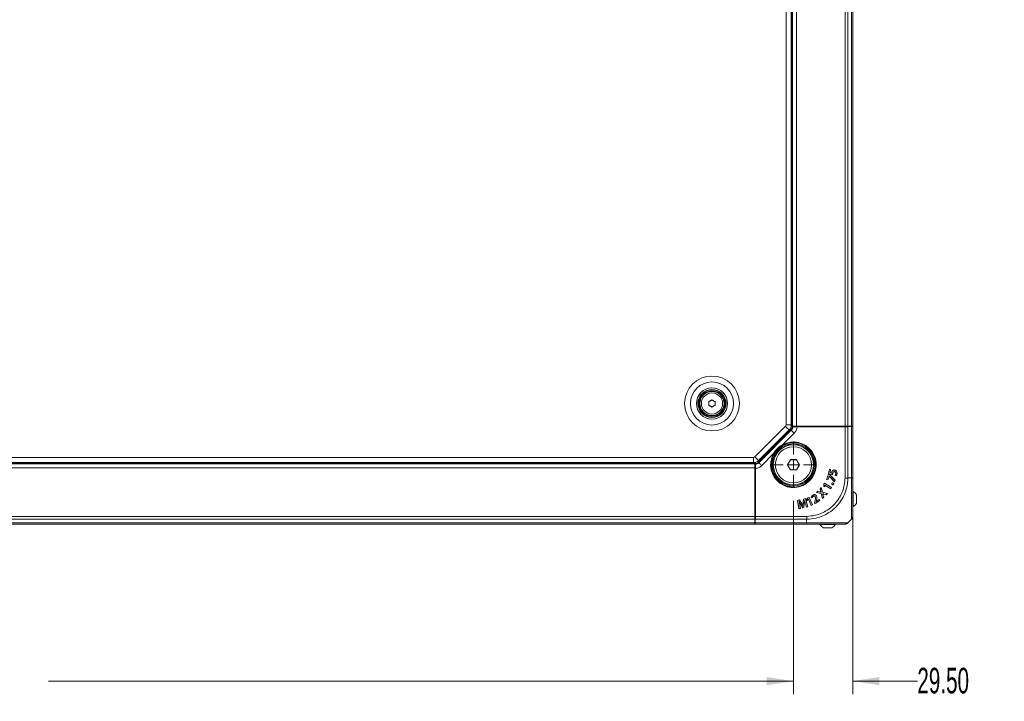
# Model space of a CAD drawing. Header units: millimetres. Extents: x 0 to 1118, y 0 to 864.
# Tile 506 of 512: x 896 to 1019, y 515 to 600. Entities that reach past the tile are written whole.
import ezdxf

# ---------------------------------------------------------------- set-up
doc = ezdxf.new("R2010")
doc.units = ezdxf.units.MM
doc.styles.add('SLDTEXTSTYLE0', font='TXT', dxfattribs={"width": 0.605})
doc.dimstyles.new('SLDDIMSTYLE1', dxfattribs={"dimtxt": 3.175, "dimasz": 3.302, "dimexe": 0, "dimexo": 0.0625, "dimgap": 0.79375, "dimtad": 0, "dimtih": 1, "dimtoh": 1, "dimdec": 1, "dimlfac": 4, "dimrnd": 1e-09, "dimzin": 4, "dimdsep": 46, "dimtxsty": 'SLDTEXTSTYLE0', "dimsah": 1, "dimcen": 0.09, "dimadec": 0, "dimazin": 1, "dimtfac": 1, "dimtofl": 0, "dimtmove": 0, "dimatfit": 3, "dimfxl": 1, "dimfrac": 2, "dimtolj": 1, "dimtzin": 12, "dimarcsym": 0})
doc.dimstyles.new('SLDDIMSTYLE10', dxfattribs={"dimtxt": 3.175, "dimasz": 3.302, "dimexe": 0, "dimexo": 0.0625, "dimgap": 0.79375, "dimtad": 0, "dimtih": 1, "dimtoh": 1, "dimlfac": 4, "dimrnd": 1e-09, "dimzin": 4, "dimdsep": 46, "dimtxsty": 'SLDTEXTSTYLE0', "dimsah": 1, "dimcen": 0.09, "dimadec": 0, "dimazin": 1, "dimtfac": 1, "dimtmove": 0, "dimatfit": 0, "dimfxl": 1, "dimfrac": 2, "dimtolj": 1, "dimtzin": 12, "dimarcsym": 0})

# ---------------------------------------------------------------- blocks, each defined once
blk = doc.blocks.new('_D_31')
at = {"color": 7, "linetype": 'Continuous', "lineweight": 0}
for p, q in [((999.66, 547.72), (999.66, 516.01)), ((992.28, 540.05), (992.28, 516.01)), ((992.28, 517.61), (985.93, 517.61)), ((999.66, 517.61), (1007.7, 517.61))]:
    blk.add_line(p, q, dxfattribs=at)
for points in [[(992.28, 517.61), (988.98, 518.12), (988.98, 517.11)], [(999.66, 517.61), (1002.96, 517.11), (1002.96, 518.12)]]:
    blk.add_solid(points, dxfattribs=at)
at = {"color": 7, "linetype": 'Continuous', "lineweight": 0, "insert": (1007.7, 519.27), "char_height": 3.175, "attachment_point": 1, "style": 'SLDTEXTSTYLE0'}
blk.add_mtext('29.50', dxfattribs=at)
blk = doc.blocks.new('_D_32')
at = {"color": 7, "linetype": 'Continuous', "lineweight": 0}
for p, q in [((796.03, 539.79), (796.03, 516.01)), ((992.28, 540.05), (992.28, 516.01)), ((796.03, 517.61), (888.7, 517.61)), ((992.28, 517.61), (899.62, 517.61))]:
    blk.add_line(p, q, dxfattribs=at)
for points in [[(796.03, 517.61), (799.34, 517.11), (799.34, 518.12)], [(992.28, 517.61), (988.98, 518.12), (988.98, 517.11)]]:
    blk.add_solid(points, dxfattribs=at)
at = {"color": 7, "linetype": 'Continuous', "lineweight": 0, "insert": (888.7, 519.27), "char_height": 3.175, "attachment_point": 1, "style": 'SLDTEXTSTYLE0'}
blk.add_mtext('785.0', dxfattribs=at)
blk = doc.blocks.new('SW_CENTERMARKSYMBOL_5')
at = {"color": 0, "linetype": 'Continuous', "lineweight": 0}
for p, q in [((0, 1.27), (0, 2.885)), ((-1.27, 0), (-2.885, 0)), ((0, 0), (-0.635, 0)), ((0, 0), (0, 0.635)), ((0, 0), (0, -0.635)), ((0, 0), (0.635, 0)), ((1.27, 0), (2.885, 0)), ((0, -1.27), (0, -2.885))]:
    blk.add_line(p, q, dxfattribs=at)

msp = doc.modelspace()

# ---------------------------------------------------------------- linework, layer by layer
at = {"color": 9, "linetype": 'Continuous', "lineweight": 0}
for p, q in [((991.3723, 549.4997), (991.3723, 672.3181)), ((992.0348, 549.3214), (992.0348, 672.4964)), ((992.6598, 672.4964), (992.6598, 549.3214)), ((998.7027, 549.3214), (998.7027, 672.4964)), ((999.0563, 672.4964), (999.0563, 549.3214)), ((999.5134, 549.3214), (999.5134, 672.4964)), ((987.4958, 545.5196), (991.2991, 549.323)), ((987.9957, 544.7926), (992.0262, 548.8231)), ((991.3723, 549.4997), (992.0223, 549.4997)), ((992.0262, 548.8231), (991.9503, 548.8619)), ((992.4866, 549.2714), (992.5914, 549.2714)), ((992.5914, 549.2714), (999.0563, 549.2714)), ((998.7027, 542.8835), (998.7027, 549.254)), ((999.0563, 549.2565), (999.0563, 542.881)), ((999.4164, 549.28), (999.4164, 549.3214)), ((999.5134, 542.909), (999.5134, 549.2783)), ((992.3789, 548.4704), (990.94, 547.0315)), ((801.0007, 545.4464), (987.319, 545.4464)), ((987.319, 545.4464), (987.319, 544.7964)), ((989.7872, 545.8788), (988.3484, 544.4399)), ((989.7872, 545.8788), (989.8313, 545.8551)), ((800.8223, 544.7839), (987.4973, 544.7839)), ((987.4973, 544.1589), (800.8223, 544.1589)), ((987.5473, 544.2274), (987.5473, 544.3322)), ((987.5473, 537.7625), (987.5473, 544.2274)), ((987.9569, 544.8685), (987.9957, 544.7926)), ((999.2171, 542.9089), (999.5133, 542.9089)), ((993.7802, 539.6768), (993.7781, 539.6762)), ((994.9598, 539.9594), (994.9577, 539.9599)), ((800.8223, 538.116), (987.4973, 538.116)), ((987.4973, 537.7625), (800.8223, 537.7625)), ((987.4973, 538.1589), (987.5324, 538.1589)), ((993.9377, 537.7625), (987.5622, 537.7625)), ((987.5648, 538.116), (993.9353, 538.116)), ((993.9098, 537.6016), (993.9098, 537.3054)), ((800.8223, 537.3054), (987.4973, 537.3054)), ((987.5404, 537.3054), (993.9098, 537.3054))]:
    msp.add_line(p, q, dxfattribs=at)
at = {"color": 7, "linetype": 'Continuous', "lineweight": 15}
for p, q in [((992.0223, 549.4997), (992.0223, 672.3181)), ((992.1598, 549.3214), (992.1598, 672.4964)), ((999.6598, 672.4964), (999.6598, 549.3214)), ((981.7723, 551.9352), (981.7723, 552.3827)), ((982.5473, 552.3827), (982.5473, 551.9352)), ((987.9554, 545.06), (991.7587, 548.8634)), ((987.9569, 544.8685), (991.9503, 548.8619)), ((991.99, 549.2605), (992.158, 549.2605)), ((992.0045, 549.3214), (992.0872, 549.3214)), ((992.0872, 549.3214), (992.0263, 549.2605)), ((992.1598, 549.3214), (992.0872, 549.3214)), ((992.158, 549.2605), (992.1598, 549.2714)), ((992.6598, 549.3214), (992.1598, 549.3214)), ((992.1598, 549.2714), (992.1615, 549.2823)), ((992.2399, 549.2621), (992.1615, 549.2823)), ((992.1615, 549.2823), (992.4098, 549.2823)), ((992.4098, 549.2823), (992.4866, 549.2714)), ((992.4866, 549.2714), (992.5914, 549.2863)), ((992.4866, 549.2714), (992.5914, 549.2565)), ((992.5914, 549.2714), (992.5914, 549.2863)), ((992.5914, 549.2863), (999.0563, 549.2863)), ((992.5914, 549.2714), (992.5914, 549.2565)), ((992.5914, 549.2565), (999.0563, 549.2565)), ((992.6598, 549.3214), (998.7027, 549.3214)), ((992.7402, 549.254), (998.7027, 549.254)), ((993.3072, 549.2863), (993.3423, 549.3214)), ((997.0098, 549.2863), (997.0098, 549.3214)), ((997.5098, 549.3214), (997.5098, 549.2863)), ((998.2848, 549.2863), (998.2848, 549.3214)), ((999.0563, 549.3214), (998.7027, 549.3214)), ((999.5134, 549.3214), (999.0563, 549.3214)), ((999.0563, 549.2863), (999.0563, 549.2714)), ((999.0563, 549.2863), (999.5134, 549.2783)), ((999.0563, 549.2714), (999.0563, 549.2565)), ((999.6598, 549.3214), (999.5134, 549.3214)), ((999.5348, 549.3214), (999.5348, 549.278)), ((999.6598, 549.2722), (999.6598, 542.9095)), ((989.8212, 545.8003), (990.4198, 546.3989)), ((990.4198, 546.3989), (991.0185, 546.9976)), ((991.9152, 545.1742), (991.5456, 544.5339)), ((991.9202, 545.1654), (991.5556, 544.5339)), ((991.9202, 545.1654), (991.9152, 545.1742)), ((992.6545, 545.1742), (991.9152, 545.1742)), ((992.6494, 545.1654), (991.9202, 545.1654)), ((992.6494, 545.1654), (992.6545, 545.1742)), ((993.014, 544.5339), (992.6494, 545.1654)), ((993.0241, 544.5339), (992.6545, 545.1742)), ((800.8223, 544.6589), (987.4973, 544.6589)), ((801.0007, 544.7964), (987.319, 544.7964)), ((987.4973, 544.7315), (987.4973, 544.8143)), ((987.5582, 544.7924), (987.4973, 544.7315)), ((987.4973, 544.7315), (987.4973, 544.6589)), ((987.4973, 544.1589), (987.4973, 544.6589)), ((987.4973, 544.1589), (987.4973, 538.116)), ((987.5324, 544.2274), (987.5473, 544.3322)), ((987.5473, 544.2274), (987.5324, 544.2274)), ((987.5324, 537.7625), (987.5324, 544.2274)), ((987.5473, 544.6589), (987.5364, 544.6572)), ((987.5567, 544.5789), (987.5364, 544.6572)), ((987.5364, 544.4089), (987.5364, 544.6572)), ((987.5473, 544.3322), (987.5364, 544.4089)), ((987.5473, 544.6589), (987.5582, 544.6608)), ((987.5622, 544.2274), (987.5473, 544.3322)), ((987.5473, 544.2274), (987.5622, 544.2274)), ((987.5582, 544.8288), (987.5582, 544.6608)), ((987.5622, 537.7625), (987.5622, 544.2274)), ((987.5648, 544.0785), (987.5648, 538.116)), ((991.5556, 544.5339), (991.5456, 544.5339)), ((991.5456, 544.5339), (991.9152, 543.8937)), ((991.5556, 544.5339), (991.9202, 543.9024)), ((991.9202, 543.9024), (991.9152, 543.8937)), ((991.9152, 543.8937), (992.6545, 543.8937)), ((991.9202, 543.9024), (992.6494, 543.9024)), ((992.6494, 543.9024), (993.014, 544.5339)), ((992.6494, 543.9024), (992.6545, 543.8937)), ((992.6545, 543.8937), (993.0241, 544.5339)), ((993.014, 544.5339), (993.0241, 544.5339)), ((994.9209, 544.4464), (995.0535, 544.4464)), ((994.9223, 544.5714), (994.9223, 544.5339)), ((996.7621, 543.974), (996.6625, 543.4566)), ((996.7638, 543.9715), (996.665, 543.4581)), ((996.9192, 543.9438), (996.7621, 543.974)), ((996.7638, 543.9715), (996.7621, 543.974)), ((996.9166, 543.942), (996.7638, 543.9715)), ((996.8425, 543.5574), (996.9166, 543.942)), ((996.845, 543.5588), (996.9192, 543.9438)), ((996.9166, 543.942), (996.9192, 543.9438)), ((987.4973, 543.4764), (987.5324, 543.5115)), ((996.6428, 543.3517), (996.4129, 542.706)), ((996.4157, 542.7073), (996.4129, 542.706)), ((996.4129, 542.706), (996.5636, 542.6524)), ((996.6441, 543.3489), (996.4157, 542.7073)), ((996.4157, 542.7073), (996.5623, 542.6551)), ((996.5623, 542.6551), (996.7232, 543.1073)), ((996.5623, 542.6551), (996.5636, 542.6524)), ((996.5636, 542.6524), (996.7246, 543.1045)), ((996.7595, 543.3102), (996.6428, 543.3517)), ((996.6441, 543.3489), (996.6428, 543.3517)), ((996.7583, 543.3083), (996.6441, 543.3489)), ((996.665, 543.4581), (996.6625, 543.4566)), ((996.6625, 543.4566), (997.1548, 543.2932)), ((996.665, 543.4581), (997.1528, 543.2961)), ((996.7232, 543.1073), (996.7246, 543.1045)), ((996.7232, 543.1073), (996.7287, 543.1053)), ((996.7246, 543.1045), (996.7275, 543.1035)), ((996.7287, 543.1053), (996.7275, 543.1035)), ((996.7275, 543.1035), (997.3901, 542.4114)), ((996.7287, 543.1053), (997.3893, 542.4154)), ((996.7583, 543.3083), (996.7595, 543.3102)), ((997.456, 542.6029), (996.7583, 543.3083)), ((997.4585, 542.6034), (996.7595, 543.3102)), ((996.8425, 543.5574), (996.845, 543.5588)), ((997.0414, 543.488), (996.8425, 543.5574)), ((997.0394, 543.491), (996.845, 543.5588)), ((997.1698, 543.4324), (997.1719, 543.432)), ((997.3893, 542.4154), (997.456, 542.6029)), ((997.3901, 542.4114), (997.4585, 542.6034)), ((997.456, 542.6029), (997.4585, 542.6034)), ((997.4662, 543.2186), (997.4628, 543.2178)), ((997.4628, 543.2178), (997.5987, 543.1518)), ((997.4662, 543.2186), (997.5981, 543.1545)), ((997.5596, 543.4275), (997.5575, 543.4279)), ((999.6598, 542.9095), (999.6598, 542.7589)), ((992.2848, 541.8964), (992.2473, 541.8964)), ((992.3723, 541.7653), (992.3723, 541.8979)), ((995.7537, 541.6971), (995.5982, 541.5399)), ((995.5982, 541.5399), (995.6737, 541.3063)), ((995.6007, 541.5393), (995.5982, 541.5399)), ((995.7526, 541.6928), (995.6007, 541.5393)), ((995.6007, 541.5393), (995.6758, 541.307)), ((995.7526, 541.6928), (995.7537, 541.6971)), ((995.9013, 541.1128), (995.7526, 541.6928)), ((995.9031, 541.1146), (995.7537, 541.6971)), ((996.0797, 542.1113), (996.0512, 541.8365)), ((996.0535, 541.838), (996.0512, 541.8365)), ((996.0512, 541.8365), (996.1921, 541.7866)), ((996.0818, 542.1105), (996.0535, 541.838)), ((996.0535, 541.838), (996.1902, 541.7896)), ((996.1658, 542.2479), (996.0797, 542.1113)), ((996.0818, 542.1105), (996.0797, 542.1113)), ((996.1665, 542.2449), (996.0818, 542.1105)), ((997.0282, 541.7048), (996.1658, 542.2479)), ((996.1665, 542.2449), (996.1658, 542.2479)), ((997.0251, 541.7041), (996.1665, 542.2449)), ((996.1902, 541.7896), (996.2098, 541.9954)), ((996.1902, 541.7896), (996.1921, 541.7866)), ((996.1921, 541.7866), (996.2119, 541.9946)), ((996.2098, 541.9954), (996.2129, 542.0003)), ((996.2098, 541.9954), (996.2119, 541.9946)), ((996.2119, 541.9946), (996.2136, 541.9973)), ((996.2129, 542.0003), (996.2136, 541.9973)), ((996.2129, 542.0003), (996.928, 541.5499)), ((996.2136, 541.9973), (996.9287, 541.5469)), ((996.928, 541.5499), (997.0251, 541.7041)), ((996.928, 541.5499), (996.9287, 541.5469)), ((996.9287, 541.5469), (997.0282, 541.7048)), ((997.0251, 541.7041), (997.0282, 541.7048)), ((997.2816, 542.12), (997.2816, 542.12)), ((997.2831, 542.1183), (997.2833, 542.1183)), ((997.3893, 542.4154), (997.3901, 542.4114)), ((993.0584, 540.1523), (992.8109, 540.0952)), ((992.8109, 540.0952), (992.9799, 539.0495)), ((992.8134, 540.0935), (992.8109, 540.0952)), ((993.0574, 540.1498), (992.8134, 540.0935)), ((992.8134, 540.0935), (992.9817, 539.0521)), ((993.0574, 540.1498), (993.0584, 540.1523)), ((993.2865, 539.7682), (993.0574, 540.1498)), ((993.2884, 539.7693), (993.0584, 540.1523)), ((993.5367, 540.2627), (993.4898, 539.8174)), ((993.5387, 540.261), (993.492, 539.8172)), ((993.7811, 540.3192), (993.5367, 540.2627)), ((993.5387, 540.261), (993.5367, 540.2627)), ((993.7796, 540.3166), (993.5387, 540.261)), ((993.6593, 540.1066), (993.6679, 540.1086)), ((993.6615, 540.1049), (993.6662, 540.106)), ((993.7796, 540.3166), (993.7811, 540.3192)), ((994.0758, 539.3047), (993.7796, 540.3166)), ((994.0785, 539.3031), (993.7811, 540.3192)), ((994.0997, 540.4135), (993.9235, 540.2007)), ((993.9235, 540.2007), (994.0131, 540.0811)), ((993.9263, 540.2007), (993.9235, 540.2007)), ((994.1011, 540.4117), (993.9263, 540.2007)), ((993.9263, 540.2007), (994.0132, 540.0846)), ((994.0131, 540.0811), (994.145, 540.2431)), ((994.0132, 540.0846), (994.0131, 540.0811)), ((994.0132, 540.0846), (994.1436, 540.2449)), ((994.2471, 540.4795), (994.0997, 540.4135)), ((994.1011, 540.4117), (994.0997, 540.4135)), ((994.246, 540.4766), (994.1011, 540.4117)), ((994.1436, 540.2449), (994.149, 540.2473)), ((994.1436, 540.2449), (994.145, 540.2431)), ((994.145, 540.2431), (994.1479, 540.2444)), ((994.149, 540.2473), (994.1479, 540.2444)), ((994.1479, 540.2444), (994.4929, 539.4729)), ((994.149, 540.2473), (994.494, 539.4758)), ((994.246, 540.4766), (994.2471, 540.4795)), ((994.6604, 539.5502), (994.246, 540.4766)), ((994.6633, 539.5491), (994.2471, 540.4795)), ((994.4916, 540.4952), (994.613, 540.4112)), ((994.4943, 540.4961), (994.6119, 540.4146)), ((994.9804, 539.7022), (995.5616, 540.0767)), ((994.981, 539.7052), (995.5586, 540.0774)), ((995.119, 539.9867), (995.1528, 540.1006)), ((995.1214, 539.987), (995.1549, 540.1)), ((995.4743, 540.2082), (995.1224, 539.9814)), ((995.475, 540.2112), (995.1231, 539.9844)), ((995.3158, 541.2546), (995.1602, 541.0974)), ((995.1644, 541.0986), (995.1602, 541.0974)), ((995.1602, 541.0974), (995.7432, 540.9441)), ((995.3164, 541.2521), (995.1644, 541.0986)), ((995.1644, 541.0986), (995.745, 540.9459)), ((995.5511, 541.1825), (995.3158, 541.2546)), ((995.3164, 541.2521), (995.3158, 541.2546)), ((995.5505, 541.1804), (995.3164, 541.2521)), ((995.4743, 540.2082), (995.475, 540.2112)), ((995.5586, 540.0774), (995.4743, 540.2082)), ((995.5616, 540.0767), (995.475, 540.2112)), ((995.5586, 540.0774), (995.5616, 540.0767)), ((995.7411, 541.1226), (995.739, 541.1204)), ((995.7436, 541.1221), (995.7396, 541.1179)), ((995.745, 540.9459), (995.7432, 540.9441)), ((995.7432, 540.9441), (995.9027, 540.345)), ((995.745, 540.9459), (995.9038, 540.3493)), ((995.9013, 541.1128), (995.9031, 541.1146)), ((996.5095, 540.9613), (995.9013, 541.1128)), ((995.9027, 540.345), (996.0582, 540.5022)), ((995.9038, 540.3493), (995.9027, 540.345)), ((996.5138, 540.9625), (995.9031, 541.1146)), ((995.9038, 540.3493), (996.0557, 540.5027)), ((995.9057, 540.9332), (995.9112, 540.9386)), ((995.9083, 540.9327), (995.9118, 540.9361)), ((996.0557, 540.5027), (995.9807, 540.724)), ((996.0582, 540.5022), (995.9828, 540.7247)), ((996.0557, 540.5027), (996.0582, 540.5022)), ((996.127, 540.8705), (996.3572, 540.8042)), ((996.1276, 540.8726), (996.3565, 540.8067)), ((996.3565, 540.8067), (996.5095, 540.9613)), ((996.3565, 540.8067), (996.3572, 540.8042)), ((996.3572, 540.8042), (996.5138, 540.9625)), ((996.5095, 540.9613), (996.5138, 540.9625)), ((999.7248, 541.2), (999.6298, 541.2)), ((999.7248, 539.325), (999.7248, 541.2)), ((1000.1298, 539.7347), (1000.1298, 540.7902)), ((987.4973, 539.8089), (987.5324, 539.8089)), ((987.5324, 539.3089), (987.4973, 539.3089)), ((987.5473, 539.3054), (987.4973, 539.3054)), ((987.5324, 539.1714), (987.4973, 539.1714)), ((987.5324, 539.1589), (987.4973, 539.1589)), ((992.9799, 539.0495), (993.1557, 539.09)), ((992.9817, 539.0521), (992.9799, 539.0495)), ((992.9817, 539.0521), (993.1532, 539.0917)), ((992.9975, 539.9534), (993.0043, 539.9555)), ((993, 539.9519), (993.0031, 539.9528)), ((993.0043, 539.9555), (993.0031, 539.9528)), ((993.1532, 539.0917), (993.0808, 539.509)), ((993.1557, 539.09), (993.083, 539.5094)), ((993.1532, 539.0917), (993.1557, 539.09)), ((993.1992, 539.5764), (993.4386, 539.1682)), ((993.2011, 539.5775), (993.4396, 539.1707)), ((993.4386, 539.1682), (993.5837, 539.2017)), ((993.4396, 539.1707), (993.4386, 539.1682)), ((993.4396, 539.1707), (993.5817, 539.2035)), ((993.4723, 539.4328), (993.4646, 539.4311)), ((993.4702, 539.4346), (993.4658, 539.4336)), ((993.4723, 539.4328), (993.4702, 539.4346)), ((993.5817, 539.2035), (993.6283, 539.6827)), ((993.5817, 539.2035), (993.5837, 539.2017)), ((993.5837, 539.2017), (993.6304, 539.6825)), ((993.7781, 539.6762), (993.8952, 539.2608)), ((993.7802, 539.6768), (993.8967, 539.2634)), ((993.8952, 539.2608), (994.0785, 539.3031)), ((993.8967, 539.2634), (993.8952, 539.2608)), ((993.8967, 539.2634), (994.0758, 539.3047)), ((994.0758, 539.3047), (994.0785, 539.3031)), ((994.4929, 539.4729), (994.6633, 539.5491)), ((994.494, 539.4758), (994.4929, 539.4729)), ((994.494, 539.4758), (994.6604, 539.5502)), ((994.6604, 539.5502), (994.6633, 539.5491)), ((994.9577, 539.9599), (994.9167, 539.801)), ((994.919, 539.8014), (994.9167, 539.801)), ((994.9167, 539.801), (994.9804, 539.7022)), ((994.9598, 539.9594), (994.919, 539.8014)), ((994.919, 539.8014), (994.981, 539.7052)), ((994.981, 539.7052), (994.9804, 539.7022)), ((995.119, 539.9867), (995.1214, 539.987)), ((995.1224, 539.9814), (995.119, 539.9867)), ((995.1231, 539.9844), (995.1214, 539.987)), ((995.1224, 539.9814), (995.1231, 539.9844)), ((999.6298, 539.325), (999.7248, 539.325)), ((987.4973, 538.6589), (987.5324, 538.6589)), ((987.4973, 537.7625), (987.4973, 538.116)), ((987.4973, 537.3054), (987.4973, 537.7625)), ((987.5324, 537.7625), (987.5404, 537.3054)), ((987.5473, 537.7625), (987.5324, 537.7625)), ((987.5622, 537.7625), (987.5473, 537.7625)), ((999.5134, 537.7625), (999.0562, 537.3053)), ((987.4973, 537.1589), (800.8223, 537.1589)), ((987.4973, 537.5089), (987.5369, 537.5089)), ((987.4973, 537.1589), (987.4973, 537.3054)), ((993.9093, 537.1589), (987.5466, 537.1589)), ((994.0598, 537.1589), (993.9093, 537.1589)), ((995.6188, 537.1589), (995.6188, 537.0939)), ((995.6188, 537.0939), (997.4938, 537.0939)), ((996.0285, 536.6889), (997.084, 536.6889)), ((997.4938, 537.0939), (997.4938, 537.1589))]:
    msp.add_line(p, q, dxfattribs=at)
at = {"color": 7, "linetype": 'Continuous', "lineweight": 15, "flags": 128}
for points in [[(981.7723, 552.3827), (981.8207, 552.4106), (981.8692, 552.4386), (981.9176, 552.4665), (981.9661, 552.4945), (982.0145, 552.5225), (982.063, 552.5505), (982.1114, 552.5784), (982.1598, 552.6064)], [(982.1598, 552.6064), (982.2082, 552.5784), (982.2567, 552.5505), (982.3051, 552.5225), (982.3536, 552.4945), (982.402, 552.4665), (982.4505, 552.4386), (982.4989, 552.4106), (982.5473, 552.3827)], [(982.1598, 551.7115), (982.1114, 551.7394), (982.063, 551.7674), (982.0145, 551.7954), (981.9661, 551.8233), (981.9176, 551.8513), (981.8692, 551.8793), (981.8207, 551.9073), (981.7723, 551.9352)], [(982.5473, 551.9352), (982.4989, 551.9073), (982.4505, 551.8793), (982.402, 551.8513), (982.3536, 551.8233), (982.3051, 551.7954), (982.2567, 551.7674), (982.2082, 551.7394), (982.1598, 551.7115)], [(994.9995, 545.0852), (994.956, 544.9128), (994.9223, 544.5714)], [(997.0509, 543.5638), (997.0498, 543.5641), (997.0487, 543.5643)], [(992.2473, 541.8964), (991.9059, 541.8628), (991.7335, 541.8193)], [(997.0622, 542.2255), (997.0614, 542.2259), (997.0603, 542.2265)], [(997.1207, 542.0671), (997.1203, 542.0663), (997.1197, 542.0652)], [(993.6593, 540.1066), (993.6604, 540.1057), (993.6615, 540.1049)], [(993.6679, 540.1086), (993.667, 540.1073), (993.6662, 540.106)], [(994.4943, 540.4961), (994.4929, 540.4957), (994.4916, 540.4952)], [(994.6119, 540.4146), (994.6124, 540.4129), (994.613, 540.4112)], [(994.9975, 540.5563), (994.9965, 540.5557), (994.9956, 540.5551)], [(993.2865, 539.7682), (993.2875, 539.7687), (993.2884, 539.7693)], [(993.4646, 539.4311), (993.4652, 539.4324), (993.4658, 539.4336)]]:
    msp.add_lwpolyline(points, dxfattribs=at)
at = {"color": 9, "linetype": 'Continuous', "lineweight": 0, "flags": 128}
for points in [[(991.2991, 549.323), (991.3888, 549.2333), (991.475, 549.1471), (991.5545, 549.0676), (991.6241, 548.998), (991.6813, 548.9408), (991.7237, 548.8983), (991.7499, 548.8722), (991.7587, 548.8634)], [(992.3789, 548.4704), (992.3129, 548.5363), (992.2493, 548.5999), (992.1902, 548.659), (992.1377, 548.7115), (992.0937, 548.7555), (992.0597, 548.7895), (992.037, 548.8123), (992.0262, 548.8231)], [(990.9637, 546.9875), (990.9632, 546.9885), (990.9618, 546.9911), (990.9596, 546.9952), (990.9566, 547.0007), (990.953, 547.0073), (990.949, 547.0148), (990.9446, 547.023), (990.94, 547.0315)], [(987.4958, 545.5196), (987.5855, 545.43), (987.6717, 545.3438), (987.7511, 545.2643), (987.8208, 545.1947), (987.8779, 545.1375), (987.9204, 545.095), (987.9466, 545.0689), (987.9554, 545.06)], [(988.3484, 544.4399), (988.2824, 544.5058), (988.2188, 544.5695), (988.1597, 544.6286), (988.1073, 544.681), (988.0633, 544.725), (988.0293, 544.759), (988.0065, 544.7818), (987.9957, 544.7926)]]:
    msp.add_lwpolyline(points, dxfattribs=at)
at = {"color": 9, "linetype": 'Continuous', "lineweight": 0}
for radius in [3.4165, 2.677, 1.9375, 1.3179]:
    msp.add_circle((982.1598, 552.1589), radius, dxfattribs=at)
at = {"color": 7, "linetype": 'Continuous', "lineweight": 15}
for centre, radius in [((982.1598, 552.1589), 1.75), ((982.1598, 552.1589), 1.6875), ((982.1598, 552.1589), 1.575), ((982.1598, 552.1589), 1.5), ((992.2848, 544.5339), 2.6375), ((992.2848, 544.5339), 2.5125), ((992.2848, 544.5339), 2.5), ((992.2848, 544.5339), 2.25)]:
    msp.add_circle(centre, radius, dxfattribs=at)
at = {"color": 9, "linetype": 'Continuous', "lineweight": 0}
for centre, radius, start, end in [((991.1223, 549.4998), 0.25, 315, 0), ((992.2848, 544.5339), 2.8366, 151.699714, 118.300286), ((992.2848, 544.5339), 2.7866, 151.699714, 118.300286), ((987.319, 545.6964), 0.25, 270, 315), ((995.7094, 541.2006), 0.1116, 107.565745, 108.684744), ((995.2871, 541.2625), 0.2759, 342.69941, 343.152658)]:
    msp.add_arc(centre, radius, start, end, dxfattribs=at)
at = {"color": 7, "linetype": 'Continuous', "lineweight": 15}
for centre, radius, start, end in [((991.1223, 549.4998), 0.9, 315, 360), ((992.2848, 544.5339), 2.77, 145.455877, 124.544123), ((992.2848, 544.5339), 2.77, 124.544123, 145.455877), ((987.319, 545.6964), 0.9, 270, 315), ((997.8613, 543.7968), 0.4292, 169.234616, 169.526073), ((997.628, 542.9836), 0.4292, 79.234616, 79.526073), ((997.7049, 542.5531), 0.6056, 225.659589, 225.881908), ((995.2202, 540.558), 0.138, 121.717928, 122.624507), ((999.1861, 540.2625), 1.0813, 29.216202, 60.117852), ((999.1861, 540.2625), 1.0813, 299.882148, 330.783798), ((996.5563, 537.6326), 1.0813, 209.882148, 240.783798), ((996.5563, 537.6326), 1.0813, 299.216202, 330.117852)]:
    msp.add_arc(centre, radius, start, end, dxfattribs=at)
for centre, major_axis, start_param, end_param in [((998.7027, 549.2627), (0.5, 0), 4.71238898, 5.49778714), ((999.1598, 549.2722), (0.5, 0), 0, 0.78539816), ((987.5561, 538.116), (0, 0.5), 3.92699082, 4.71238898), ((987.5466, 537.6589), (0, 0.5), 2.35619449, 3.14159265)]:
    msp.add_ellipse(centre, major_axis=major_axis, ratio=0.01745506, start_param=start_param, end_param=end_param, dxfattribs=at)
for points, knots in [([(991.9503, 548.8619), (992.0013, 548.9219), (992.101, 549.039), (992.1393, 549.1879), (992.158, 549.2605)], [0, 0, 0, 0, 0.51204926, 1, 1, 1, 1]), ([(992.2399, 549.2621), (992.2492, 549.2611), (992.2678, 549.2592), (992.3636, 549.2567), (992.4974, 549.2549), (992.6314, 549.2541), (992.7139, 549.254), (992.7402, 549.254)], [0, 0, 0, 0, 0.22297148, 0.44590582, 0.66962, 0.89462794, 1, 1, 1, 1]), ([(987.5648, 544.0785), (987.5647, 544.1351), (987.5645, 544.2482), (987.563, 544.3989), (987.5608, 544.5126), (987.5585, 544.567), (987.5571, 544.5761), (987.5567, 544.5789)], [0, 0, 0, 0, 0.22564045, 0.45127443, 0.67670809, 0.9011411, 1, 1, 1, 1]), ([(987.5582, 544.6608), (987.6309, 544.6795), (987.7797, 544.7177), (987.8969, 544.8174), (987.9569, 544.8685)], [0, 0, 0, 0, 0.48797254, 1, 1, 1, 1]), ([(997.1604, 543.795), (997.1452, 543.7773), (997.1148, 543.7419), (997.0744, 543.6644), (997.0587, 543.603), (997.0487, 543.5643)], [0, 0, 0, 0, 0.26921558, 0.53878008, 1, 1, 1, 1]), ([(997.1619, 543.7935), (997.1468, 543.7759), (997.1166, 543.7407), (997.0764, 543.6636), (997.0608, 543.6025), (997.0509, 543.5638)], [0, 0, 0, 0, 0.26885565, 0.53807326, 1, 1, 1, 1]), ([(997.4397, 543.877), (997.4148, 543.8804), (997.3578, 543.8884), (997.2683, 543.8719), (997.1999, 543.8346), (997.1688, 543.8035), (997.1604, 543.795)], [0, 0, 0, 0, 0.24760988, 0.56627376, 0.88174249, 1, 1, 1, 1]), ([(997.1619, 543.7935), (997.1618, 543.7937), (997.1615, 543.794), (997.1609, 543.7945), (997.1606, 543.7948), (997.1604, 543.795)], [0, 0, 0, 0, 0.29998419, 0.59999896, 1, 1, 1, 1]), ([(997.4393, 543.8748), (997.4144, 543.8783), (997.3577, 543.8862), (997.2686, 543.8697), (997.2009, 543.8326), (997.1702, 543.8018), (997.1619, 543.7935)], [0, 0, 0, 0, 0.24937904, 0.56801018, 0.88339596, 1, 1, 1, 1]), ([(997.706, 543.4056), (997.7126, 543.4764), (997.7231, 543.5882), (997.662, 543.7301), (997.5806, 543.8207), (997.4978, 543.8611), (997.4498, 543.8724), (997.4393, 543.8748)], [0, 0, 0, 0, 0.34884908, 0.55087783, 0.75324169, 0.94624708, 1, 1, 1, 1]), ([(997.7081, 543.4052), (997.7148, 543.4764), (997.7252, 543.5889), (997.6637, 543.7316), (997.5818, 543.8226), (997.4985, 543.8632), (997.4502, 543.8745), (997.4397, 543.877)], [0, 0, 0, 0, 0.34885911, 0.55092345, 0.75332045, 0.94632568, 1, 1, 1, 1]), ([(997.0487, 543.5643), (997.0477, 543.5582), (997.0455, 543.546), (997.0418, 543.5217), (997.0404, 543.5032), (997.0394, 543.491)], [0, 0, 0, 0, 0.25024586, 0.50059594, 1, 1, 1, 1]), ([(997.0414, 543.488), (997.041, 543.4885), (997.0404, 543.4895), (997.0397, 543.4905), (997.0394, 543.491)], [0, 0, 0, 0, 0.49998418, 1, 1, 1, 1]), ([(997.0509, 543.5638), (997.0498, 543.5578), (997.0477, 543.5456), (997.0448, 543.5269), (997.0429, 543.5077), (997.0419, 543.4945), (997.0414, 543.488)], [0, 0, 0, 0, 0.24175795, 0.4836166, 0.74171741, 1, 1, 1, 1]), ([(997.1528, 543.2961), (997.1533, 543.3078), (997.1545, 543.3313), (997.1599, 543.3768), (997.1659, 543.4104), (997.1698, 543.4324)], [0, 0, 0, 0, 0.25582508, 0.51175458, 1, 1, 1, 1]), ([(997.1528, 543.2961), (997.1531, 543.2956), (997.1538, 543.2946), (997.1545, 543.2937), (997.1548, 543.2932)], [0, 0, 0, 0, 0.49998414, 1, 1, 1, 1]), ([(997.1548, 543.2932), (997.1554, 543.3049), (997.1565, 543.3283), (997.1617, 543.3747), (997.1679, 543.4091), (997.1719, 543.432)], [0, 0, 0, 0, 0.25114854, 0.50239122, 1, 1, 1, 1]), ([(997.1698, 543.4324), (997.1819, 543.4831), (997.199, 543.5551), (997.253, 543.6349), (997.305, 543.6742), (997.3636, 543.6897), (997.4003, 543.6846), (997.4166, 543.6824)], [0, 0, 0, 0, 0.39119767, 0.55536744, 0.72068422, 0.87602229, 1, 1, 1, 1]), ([(997.1719, 543.432), (997.184, 543.4825), (997.201, 543.5541), (997.2545, 543.6332), (997.3058, 543.6721), (997.3637, 543.6875), (997.4, 543.6825), (997.4161, 543.6802)], [0, 0, 0, 0, 0.39342321, 0.55678318, 0.72128717, 0.87622601, 1, 1, 1, 1]), ([(997.4166, 543.6824), (997.4165, 543.682), (997.4163, 543.6813), (997.4162, 543.6806), (997.4161, 543.6802)], [0, 0, 0, 0, 0.49998437, 1, 1, 1, 1]), ([(997.4161, 543.6802), (997.4396, 543.6729), (997.4801, 543.6603), (997.5246, 543.6183), (997.5528, 543.5627), (997.5669, 543.497), (997.5603, 543.4491), (997.5575, 543.4279)], [0, 0, 0, 0, 0.22660071, 0.38965957, 0.55247402, 0.80169877, 1, 1, 1, 1]), ([(997.4166, 543.6824), (997.4401, 543.675), (997.4808, 543.6624), (997.5259, 543.6203), (997.5546, 543.5643), (997.5691, 543.4977), (997.5625, 543.4492), (997.5596, 543.4275)], [0, 0, 0, 0, 0.2241731, 0.3877827, 0.55118978, 0.7994376, 1, 1, 1, 1]), ([(997.5575, 543.4279), (997.5515, 543.4035), (997.5395, 543.354), (997.5074, 543.2829), (997.4778, 543.2396), (997.4628, 543.2178)], [0, 0, 0, 0, 0.323499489, 0.657875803, 1, 1, 1, 1]), ([(997.5596, 543.4275), (997.5537, 543.4031), (997.5417, 543.3538), (997.5099, 543.2832), (997.4809, 543.2403), (997.4662, 543.2186)], [0, 0, 0, 0, 0.325822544, 0.659168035, 1, 1, 1, 1]), ([(997.5981, 543.1545), (997.6119, 543.1739), (997.6395, 543.2127), (997.6788, 543.2963), (997.6953, 543.3625), (997.706, 543.4056)], [0, 0, 0, 0, 0.25892825, 0.51738086, 1, 1, 1, 1]), ([(997.5981, 543.1545), (997.5982, 543.1541), (997.5984, 543.1532), (997.5986, 543.1523), (997.5987, 543.1518)], [0, 0, 0, 0, 0.49998417, 1, 1, 1, 1]), ([(997.5987, 543.1518), (997.6128, 543.1715), (997.6411, 543.2108), (997.6808, 543.2953), (997.6974, 543.362), (997.7081, 543.4052)], [0, 0, 0, 0, 0.26086486, 0.5212604, 1, 1, 1, 1]), ([(999.6598, 542.9095), (999.6598, 542.5117), (999.6598, 541.831), (999.6598, 540.9222), (999.6598, 540.1775), (999.6598, 539.5262), (999.6598, 538.9858), (999.6598, 538.5651), (999.6598, 538.2743), (999.6598, 538.1341), (999.6598, 538.1211), (999.6598, 538.1162)], [0, 0, 0, 0, 0.15841287, 0.27111329, 0.38383555, 0.49918963, 0.60833317, 0.71747739, 0.82675119, 0.93600432, 1, 1, 1, 1]), ([(995.6737, 541.3063), (995.6815, 541.2826), (995.6957, 541.2398), (995.7187, 541.1787), (995.7336, 541.1413), (995.7411, 541.1226)], [0, 0, 0, 0, 0.38317858, 0.69151323, 1, 1, 1, 1]), ([(995.6758, 541.307), (995.6836, 541.2833), (995.6978, 541.2402), (995.721, 541.1788), (995.7361, 541.141), (995.7436, 541.1221)], [0, 0, 0, 0, 0.38077143, 0.69032705, 1, 1, 1, 1]), ([(997.0603, 542.2265), (997.0542, 542.2091), (997.044, 542.1797), (997.0517, 542.1359), (997.0699, 542.1022), (997.0947, 542.0791), (997.1128, 542.069), (997.1197, 542.0652)], [0, 0, 0, 0, 0.283747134, 0.479376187, 0.674985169, 0.876218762, 1, 1, 1, 1]), ([(997.0622, 542.2255), (997.0562, 542.2081), (997.0461, 542.1789), (997.0541, 542.1357), (997.0723, 542.1028), (997.0966, 542.0805), (997.1142, 542.0707), (997.1207, 542.0671)], [0, 0, 0, 0, 0.28911302, 0.48436374, 0.6796139, 0.88131015, 1, 1, 1, 1]), ([(997.2239, 542.2796), (997.2072, 542.2858), (997.1787, 542.2965), (997.135, 542.293), (997.1007, 542.2774), (997.0756, 542.2535), (997.065, 542.2348), (997.0603, 542.2265)], [0, 0, 0, 0, 0.2740553, 0.46958548, 0.66583738, 0.85150194, 1, 1, 1, 1]), ([(997.2229, 542.2776), (997.2062, 542.2838), (997.1779, 542.2944), (997.1348, 542.2906), (997.1014, 542.2752), (997.0771, 542.2517), (997.0668, 542.2335), (997.0622, 542.2255)], [0, 0, 0, 0, 0.27913959, 0.47382736, 0.66931665, 0.85456977, 1, 1, 1, 1]), ([(997.1197, 542.0652), (997.1362, 542.0591), (997.1649, 542.0485), (997.2091, 542.0527), (997.2449, 542.0688), (997.2688, 542.0934), (997.2791, 542.1113), (997.2831, 542.1183)], [0, 0, 0, 0, 0.27107342, 0.47397943, 0.67726795, 0.87404018, 1, 1, 1, 1]), ([(997.1207, 542.0671), (997.1371, 542.0611), (997.1657, 542.0505), (997.2093, 542.0551), (997.2443, 542.0711), (997.2676, 542.0955), (997.2776, 542.1131), (997.2816, 542.12)], [0, 0, 0, 0, 0.27490128, 0.47647398, 0.67830731, 0.87369031, 1, 1, 1, 1]), ([(997.2229, 542.2776), (997.223, 542.2779), (997.2233, 542.2783), (997.2236, 542.279), (997.2238, 542.2794), (997.2239, 542.2796)], [0, 0, 0, 0, 0.38000331, 0.69000119, 1, 1, 1, 1]), ([(997.2816, 542.12), (997.2871, 542.1352), (997.2966, 542.1617), (997.2921, 542.2021), (997.2762, 542.2356), (997.2517, 542.2613), (997.2316, 542.2727), (997.2229, 542.2776)], [0, 0, 0, 0, 0.25541944, 0.44410019, 0.63234657, 0.8400707, 1, 1, 1, 1]), ([(997.2833, 542.1183), (997.2888, 542.1335), (997.2986, 542.1602), (997.2947, 542.2013), (997.2788, 542.2356), (997.2539, 542.2625), (997.2331, 542.2743), (997.2239, 542.2796)], [0, 0, 0, 0, 0.249639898, 0.438799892, 0.627730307, 0.833830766, 1, 1, 1, 1]), ([(997.2816, 542.12), (997.2818, 542.1197), (997.2823, 542.1192), (997.2828, 542.1186), (997.2831, 542.1183)], [0, 0, 0, 0, 0.41192065, 1, 1, 1, 1]), ([(993.6283, 539.6827), (993.6334, 539.7324), (993.6432, 539.8278), (993.6536, 539.9692), (993.6574, 540.0608), (993.6593, 540.1066)], [0, 0, 0, 0, 0.35287008, 0.67634707, 1, 1, 1, 1]), ([(993.6304, 539.6825), (993.6356, 539.7322), (993.6454, 539.8273), (993.6557, 539.9682), (993.6595, 540.0593), (993.6615, 540.1049)], [0, 0, 0, 0, 0.35414578, 0.67697208, 1, 1, 1, 1]), ([(993.6662, 540.106), (993.6775, 540.0572), (993.6998, 539.9608), (993.7387, 539.8179), (993.765, 539.7234), (993.7781, 539.6762)], [0, 0, 0, 0, 0.33781271, 0.66888006, 1, 1, 1, 1]), ([(993.6679, 540.1086), (993.6791, 540.0598), (993.7015, 539.963), (993.7405, 539.8195), (993.767, 539.7244), (993.7802, 539.6768)], [0, 0, 0, 0, 0.33624841, 0.66810562, 1, 1, 1, 1]), ([(994.6981, 540.7532), (994.671, 540.7336), (994.5991, 540.6814), (994.5285, 540.5899), (994.5, 540.5167), (994.4916, 540.4952)], [0, 0, 0, 0, 0.29881887, 0.79387083, 1, 1, 1, 1]), ([(994.6993, 540.7514), (994.6723, 540.7318), (994.6007, 540.6799), (994.5308, 540.5893), (994.5025, 540.517), (994.4943, 540.4961)], [0, 0, 0, 0, 0.3000841, 0.79744677, 1, 1, 1, 1]), ([(994.6119, 540.4146), (994.6216, 540.4377), (994.6391, 540.479), (994.6803, 540.547), (994.7225, 540.5808), (994.7491, 540.6021)], [0, 0, 0, 0, 0.31916877, 0.57045583, 1, 1, 1, 1]), ([(994.613, 540.4112), (994.6226, 540.4343), (994.6399, 540.476), (994.6811, 540.5446), (994.7236, 540.5788), (994.7503, 540.6003)], [0, 0, 0, 0, 0.317170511, 0.570502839, 1, 1, 1, 1]), ([(995.1477, 540.6754), (995.1201, 540.7099), (995.0683, 540.7748), (994.9572, 540.821), (994.8411, 540.8211), (994.757, 540.7875), (994.7095, 540.7599), (994.6981, 540.7532)], [0, 0, 0, 0, 0.2550018, 0.48025559, 0.67764589, 0.92277253, 1, 1, 1, 1]), ([(994.6993, 540.7514), (994.6992, 540.7516), (994.6989, 540.7519), (994.6986, 540.7526), (994.6983, 540.753), (994.6981, 540.7532)], [0, 0, 0, 0, 0.29998535, 0.59999938, 1, 1, 1, 1]), ([(995.1458, 540.6742), (995.1185, 540.7084), (995.0671, 540.7729), (994.9568, 540.8188), (994.8414, 540.8189), (994.7578, 540.7855), (994.7106, 540.758), (994.6993, 540.7514)], [0, 0, 0, 0, 0.25471855, 0.47995392, 0.67729449, 0.92268557, 1, 1, 1, 1]), ([(994.7491, 540.6021), (994.7732, 540.6153), (994.8113, 540.636), (994.8712, 540.6435), (994.9211, 540.6295), (994.9661, 540.6003), (994.9874, 540.5704), (994.9975, 540.5563)], [0, 0, 0, 0, 0.28522428, 0.45098969, 0.61768191, 0.81942811, 1, 1, 1, 1]), ([(994.7491, 540.6021), (994.7493, 540.6018), (994.7497, 540.6012), (994.7501, 540.6006), (994.7503, 540.6003)], [0, 0, 0, 0, 0.4999861, 1, 1, 1, 1]), ([(994.7503, 540.6003), (994.7742, 540.6133), (994.8118, 540.6338), (994.8709, 540.6413), (994.9201, 540.6275), (994.9646, 540.5987), (994.9857, 540.5691), (994.9956, 540.5551)], [0, 0, 0, 0, 0.28584774, 0.45104393, 0.61717465, 0.81864931, 1, 1, 1, 1]), ([(994.9956, 540.5551), (995.0092, 540.5259), (995.0423, 540.4546), (995.0357, 540.3221), (995.0072, 540.1541), (994.9761, 540.0322), (994.9577, 539.9599)], [0, 0, 0, 0, 0.15682599, 0.38221117, 0.63371592, 1, 1, 1, 1]), ([(994.9975, 540.5563), (995.0111, 540.5268), (995.0444, 540.4551), (995.0379, 540.3218), (995.0092, 540.1535), (994.9782, 540.0315), (994.9598, 539.9594)], [0, 0, 0, 0, 0.15760671, 0.38360659, 0.63559985, 1, 1, 1, 1]), ([(995.1528, 540.1006), (995.1649, 540.1492), (995.189, 540.2465), (995.2098, 540.3952), (995.2095, 540.5452), (995.1664, 540.6326), (995.1458, 540.6742)], [0, 0, 0, 0, 0.2547119, 0.50968232, 0.76641671, 1, 1, 1, 1]), ([(995.1549, 540.1), (995.167, 540.1486), (995.1911, 540.2459), (995.2119, 540.3946), (995.2118, 540.5452), (995.1685, 540.6332), (995.1477, 540.6754)], [0, 0, 0, 0, 0.25393442, 0.50812408, 0.76404119, 1, 1, 1, 1]), ([(995.1528, 540.1006), (995.153, 540.1005), (995.1534, 540.1004), (995.1541, 540.1002), (995.1546, 540.1001), (995.1549, 540.1)], [0, 0, 0, 0, 0.29998439, 0.59999885, 1, 1, 1, 1]), ([(995.7396, 541.1179), (995.7159, 541.1261), (995.6728, 541.141), (995.6097, 541.1619), (995.5702, 541.1742), (995.5505, 541.1804)], [0, 0, 0, 0, 0.37664334, 0.68826033, 1, 1, 1, 1]), ([(995.739, 541.1204), (995.7153, 541.1286), (995.6724, 541.1435), (995.6097, 541.1642), (995.5707, 541.1764), (995.5511, 541.1825)], [0, 0, 0, 0, 0.379144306, 0.689564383, 1, 1, 1, 1]), ([(995.7396, 541.1179), (995.7395, 541.1183), (995.7393, 541.1191), (995.7391, 541.12), (995.739, 541.1204)], [0, 0, 0, 0, 0.49998479, 1, 1, 1, 1]), ([(995.7436, 541.1221), (995.7432, 541.1222), (995.7423, 541.1223), (995.7415, 541.1225), (995.7411, 541.1226)], [0, 0, 0, 0, 0.49998378, 1, 1, 1, 1]), ([(995.9807, 540.724), (995.9729, 540.7477), (995.9574, 540.7948), (995.9336, 540.865), (995.915, 540.9105), (995.9057, 540.9332)], [0, 0, 0, 0, 0.33742299, 0.66848383, 1, 1, 1, 1]), ([(995.9057, 540.9332), (995.9061, 540.9331), (995.907, 540.9329), (995.9079, 540.9328), (995.9083, 540.9327)], [0, 0, 0, 0, 0.49998633, 1, 1, 1, 1]), ([(995.9828, 540.7247), (995.9749, 540.7484), (995.9595, 540.7953), (995.9359, 540.8651), (995.9175, 540.9101), (995.9083, 540.9327)], [0, 0, 0, 0, 0.33943224, 0.66948923, 1, 1, 1, 1]), ([(995.9112, 540.9386), (995.9113, 540.9382), (995.9115, 540.9373), (995.9117, 540.9365), (995.9118, 540.9361)], [0, 0, 0, 0, 0.49998542, 1, 1, 1, 1]), ([(995.9112, 540.9386), (995.935, 540.9307), (995.9826, 540.9149), (996.0549, 540.8933), (996.1034, 540.8795), (996.1276, 540.8726)], [0, 0, 0, 0, 0.33150533, 0.66574362, 1, 1, 1, 1]), ([(995.9118, 540.9361), (995.9355, 540.9282), (995.983, 540.9125), (996.0549, 540.8911), (996.103, 540.8774), (996.127, 540.8705)], [0, 0, 0, 0, 0.33330655, 0.66659792, 1, 1, 1, 1]), ([(993.0808, 539.509), (993.0719, 539.5582), (993.054, 539.657), (993.0263, 539.8051), (993.0071, 539.904), (992.9975, 539.9534)], [0, 0, 0, 0, 0.331775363, 0.665878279, 1, 1, 1, 1]), ([(992.9975, 539.9534), (992.9979, 539.9532), (992.9987, 539.9527), (992.9996, 539.9522), (993, 539.9519)], [0, 0, 0, 0, 0.49998594, 1, 1, 1, 1]), ([(993.083, 539.5094), (993.0741, 539.5586), (993.0562, 539.657), (993.0286, 539.8046), (993.0095, 539.9028), (993, 539.9519)], [0, 0, 0, 0, 0.33320742, 0.66659738, 1, 1, 1, 1]), ([(993.0031, 539.9528), (993.0247, 539.9077), (993.0661, 539.8214), (993.1319, 539.696), (993.1768, 539.6163), (993.1992, 539.5764)], [0, 0, 0, 0, 0.353338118, 0.676565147, 1, 1, 1, 1]), ([(993.0043, 539.9555), (993.0259, 539.9104), (993.0674, 539.8237), (993.1334, 539.6979), (993.1785, 539.6176), (993.2011, 539.5775)], [0, 0, 0, 0, 0.35193553, 0.67586194, 1, 1, 1, 1]), ([(993.4646, 539.4311), (993.4424, 539.476), (993.4032, 539.5554), (993.3433, 539.6674), (993.3055, 539.7346), (993.2865, 539.7682)], [0, 0, 0, 0, 0.39354703, 0.69670181, 1, 1, 1, 1]), ([(993.4658, 539.4336), (993.4436, 539.4785), (993.4046, 539.5576), (993.3448, 539.6692), (993.3072, 539.7359), (993.2884, 539.7693)], [0, 0, 0, 0, 0.395134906, 0.697513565, 1, 1, 1, 1]), ([(993.4898, 539.8174), (993.4858, 539.7675), (993.4785, 539.6789), (993.473, 539.5512), (993.4711, 539.4734), (993.4702, 539.4346)], [0, 0, 0, 0, 0.39131765, 0.69559401, 1, 1, 1, 1]), ([(993.492, 539.8172), (993.4879, 539.7673), (993.4807, 539.6785), (993.4752, 539.5502), (993.4733, 539.4719), (993.4723, 539.4328)], [0, 0, 0, 0, 0.38970594, 0.69479918, 1, 1, 1, 1]), ([(993.492, 539.8172), (993.4916, 539.8172), (993.4909, 539.8173), (993.4902, 539.8173), (993.4898, 539.8174)], [0, 0, 0, 0, 0.49998407, 1, 1, 1, 1]), ([(999.5135, 537.7626), (999.5353, 537.787), (999.579, 537.836), (999.6244, 537.9238), (999.6543, 538.018), (999.658, 538.0835), (999.6598, 538.1162)], [0, 0, 0, 0, 0.24998399, 0.5000042, 0.75000117, 1, 1, 1, 1]), ([(998.7025, 537.1589), (998.6923, 537.1589), (998.672, 537.1589), (998.5038, 537.1589), (998.212, 537.1589), (997.7975, 537.1589), (997.2831, 537.1589), (996.6796, 537.1589), (995.9758, 537.1589), (995.2103, 537.1589), (994.5113, 537.1589), (994.0744, 537.1589), (993.9093, 537.1589)], [0, 0, 0, 0, 0.092914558, 0.185815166, 0.294477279, 0.403161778, 0.500201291, 0.608625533, 0.717043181, 0.82556802, 0.93408029, 1, 1, 1, 1]), ([(999.0563, 537.3054), (999.0318, 537.2835), (998.9829, 537.2398), (998.8951, 537.1944), (998.8009, 537.1645), (998.7355, 537.1608), (998.7027, 537.1589)], [0, 0, 0, 0, 0.25000465, 0.49999963, 0.74997387, 1, 1, 1, 1])]:
    msp.add_open_spline(points, degree=3, knots=knots, dxfattribs=at)
at = {"color": 9, "linetype": 'Continuous', "lineweight": 0}
for points, knots in [([(992.0262, 548.8231), (992.0812, 548.8886), (992.1892, 549.0171), (992.2232, 549.1815), (992.2399, 549.2621)], [0, 0, 0, 0, 0.5093665, 1, 1, 1, 1]), ([(992.7402, 549.254), (992.7391, 549.2413), (992.7255, 549.0897), (992.6476, 548.7975), (992.4686, 548.5796), (992.3789, 548.4704)], [0, 0, 0, 0, 0.04345364, 0.52080082, 1, 1, 1, 1]), ([(989.7872, 545.8788), (989.8616, 546.0098), (990.0127, 546.276), (990.3836, 546.6935), (990.7286, 546.9031), (990.94, 547.0315)], [0, 0, 0, 0, 0.27272709, 0.55423481, 1, 1, 1, 1]), ([(990.9637, 546.9875), (990.7574, 546.8579), (990.2955, 546.5676), (989.9967, 546.1089), (989.8313, 545.8551)], [0, 0, 0, 0, 0.44648823, 1, 1, 1, 1]), ([(987.5567, 544.5789), (987.6373, 544.5956), (987.8016, 544.6296), (987.9302, 544.7376), (987.9957, 544.7926)], [0, 0, 0, 0, 0.49064688, 1, 1, 1, 1]), ([(988.3484, 544.4399), (988.2397, 544.3505), (988.0222, 544.1718), (987.7301, 544.0934), (987.578, 544.0797), (987.5648, 544.0785)], [0, 0, 0, 0, 0.47730545, 0.95460755, 1, 1, 1, 1]), ([(993.9353, 538.116), (994.3032, 538.1422), (994.9417, 538.1877), (995.8046, 538.4904), (996.5787, 538.9039), (997.2652, 539.4615), (997.8342, 540.1361), (998.253, 540.8412), (998.5424, 541.6078), (998.6823, 542.2989), (998.6973, 542.7273), (998.7027, 542.8835)], [0, 0, 0, 0, 0.147652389, 0.256204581, 0.36477698, 0.499588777, 0.608941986, 0.718291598, 0.827742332, 0.937174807, 1, 1, 1, 1]), ([(999.0563, 542.881), (999.0505, 542.7134), (999.0346, 542.253), (998.8876, 541.5095), (998.5815, 540.683), (998.135, 539.9222), (997.5245, 539.1952), (996.7844, 538.5971), (995.9491, 538.1573), (995.0195, 537.838), (994.3332, 537.7901), (993.9377, 537.7624)], [0, 0, 0, 0, 0.0627078, 0.17218517, 0.28166234, 0.39103733, 0.5004089, 0.63526633, 0.7438438, 0.85241914, 1, 1, 1, 1]), ([(999.0563, 542.881), (999.0319, 542.8812), (998.983, 542.8816), (998.8952, 542.8822), (998.801, 542.8828), (998.7355, 542.8833), (998.7027, 542.8835)], [0, 0, 0, 0, 0.25000246, 0.50000448, 0.75001534, 1, 1, 1, 1]), ([(999.0563, 542.881), (999.0696, 542.8818), (999.1138, 542.8845), (999.1658, 542.8909), (999.2055, 542.9025), (999.2148, 542.9074), (999.2167, 542.9088), (999.2171, 542.909)], [0, 0, 0, 0, 0.24522923, 0.81756992, 0.9607035, 0.99216834, 1, 1, 1, 1]), ([(999.5134, 537.7627), (999.5134, 537.7679), (999.5135, 537.7821), (999.509, 537.9284), (999.5017, 538.2346), (999.4961, 538.6828), (999.4946, 539.2633), (999.4979, 539.966), (999.504, 540.77), (999.5116, 541.7496), (999.5126, 542.4815), (999.5132, 542.909)], [0, 0, 0, 0, 0.06388329, 0.17320416, 0.28252075, 0.39166753, 0.50080796, 0.61620963, 0.72894355, 0.84167582, 1, 1, 1, 1]), ([(999.5134, 542.909), (999.5352, 542.909), (999.5789, 542.9091), (999.6244, 542.9092), (999.6543, 542.9094), (999.658, 542.9094), (999.6598, 542.9095)], [0, 0, 0, 0, 0.250002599, 0.500002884, 0.749995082, 1, 1, 1, 1]), ([(995.9807, 540.724), (995.9809, 540.724), (995.9813, 540.7242), (995.982, 540.7244), (995.9825, 540.7246), (995.9828, 540.7247)], [0, 0, 0, 0, 0.299983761, 0.59999928, 1, 1, 1, 1]), ([(996.1276, 540.8726), (996.1276, 540.8724), (996.1275, 540.872), (996.1273, 540.8713), (996.1271, 540.8708), (996.127, 540.8705)], [0, 0, 0, 0, 0.2999848, 0.6000004, 1, 1, 1, 1]), ([(993.0808, 539.509), (993.081, 539.5091), (993.0815, 539.5091), (993.0822, 539.5093), (993.0827, 539.5093), (993.083, 539.5094)], [0, 0, 0, 0, 0.29998482, 0.59999925, 1, 1, 1, 1]), ([(993.2011, 539.5775), (993.2009, 539.5774), (993.2005, 539.5771), (993.1999, 539.5768), (993.1995, 539.5765), (993.1992, 539.5764)], [0, 0, 0, 0, 0.29998669, 0.60000134, 1, 1, 1, 1]), ([(993.6283, 539.6827), (993.6285, 539.6827), (993.6289, 539.6826), (993.6296, 539.6826), (993.6301, 539.6825), (993.6304, 539.6825)], [0, 0, 0, 0, 0.29998408, 0.6, 1, 1, 1, 1]), ([(993.9097, 537.6016), (993.9112, 537.6042), (993.9201, 537.6195), (993.9301, 537.6738), (993.9345, 537.7249), (993.9377, 537.7624)], [0, 0, 0, 0, 0.05122117, 0.3045482, 1, 1, 1, 1]), ([(993.9377, 537.7624), (993.9375, 537.7869), (993.9371, 537.8358), (993.9365, 537.9236), (993.9359, 538.0178), (993.9355, 538.0833), (993.9353, 538.116)], [0, 0, 0, 0, 0.24999771, 0.49999497, 0.75000107, 1, 1, 1, 1]), ([(993.9098, 537.3055), (993.9097, 537.2836), (993.9097, 537.2399), (993.9095, 537.1944), (993.9094, 537.1645), (993.9093, 537.1608), (993.9093, 537.1589)], [0, 0, 0, 0, 0.250001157, 0.500002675, 0.749999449, 1, 1, 1, 1]), ([(993.9098, 537.3055), (994.087, 537.3055), (994.5566, 537.3056), (995.3087, 537.3092), (996.1343, 537.3153), (996.8942, 537.321), (997.5453, 537.324), (998.0982, 537.3231), (998.5399, 537.3177), (998.8475, 537.3108), (999.0235, 537.3057), (999.0452, 537.3055), (999.0561, 537.3054)], [0, 0, 0, 0, 0.06579816, 0.17434759, 0.28289191, 0.39134603, 0.4997941, 0.59687208, 0.70554195, 0.81421252, 0.90709609, 1, 1, 1, 1])]:
    msp.add_open_spline(points, degree=3, knots=knots, dxfattribs=at)

# ---------------------------------------------------------------- block references
at = {"color": 7, "linetype": 'Continuous', "lineweight": 0}
msp.add_blockref('SW_CENTERMARKSYMBOL_5', (992.2848, 544.5339), dxfattribs=at)

# ---------------------------------------------------------------- dimensions: what is measured, and where the dimension line sits
for base, p2, dimstyle, picture, middle in [((999.6598, 517.6132), (999.6598, 549.3214), 'SLDDIMSTYLE10', '_D_31', (1013.1526, 517.6132)), ((796.0348, 517.6132), (796.0348, 541.3864), 'SLDDIMSTYLE1', '_D_32', (894.1598, 517.6132))]:
    dim = msp.add_linear_dim(base=base, p1=(992.2848, 541.6489), p2=p2, dimstyle=dimstyle, dxfattribs=at)
    dim.commit()
    dim.dimension.update_dxf_attribs({"geometry": picture, "text_midpoint": middle, "dimtype": 160})

doc.saveas('drawing.dxf')
